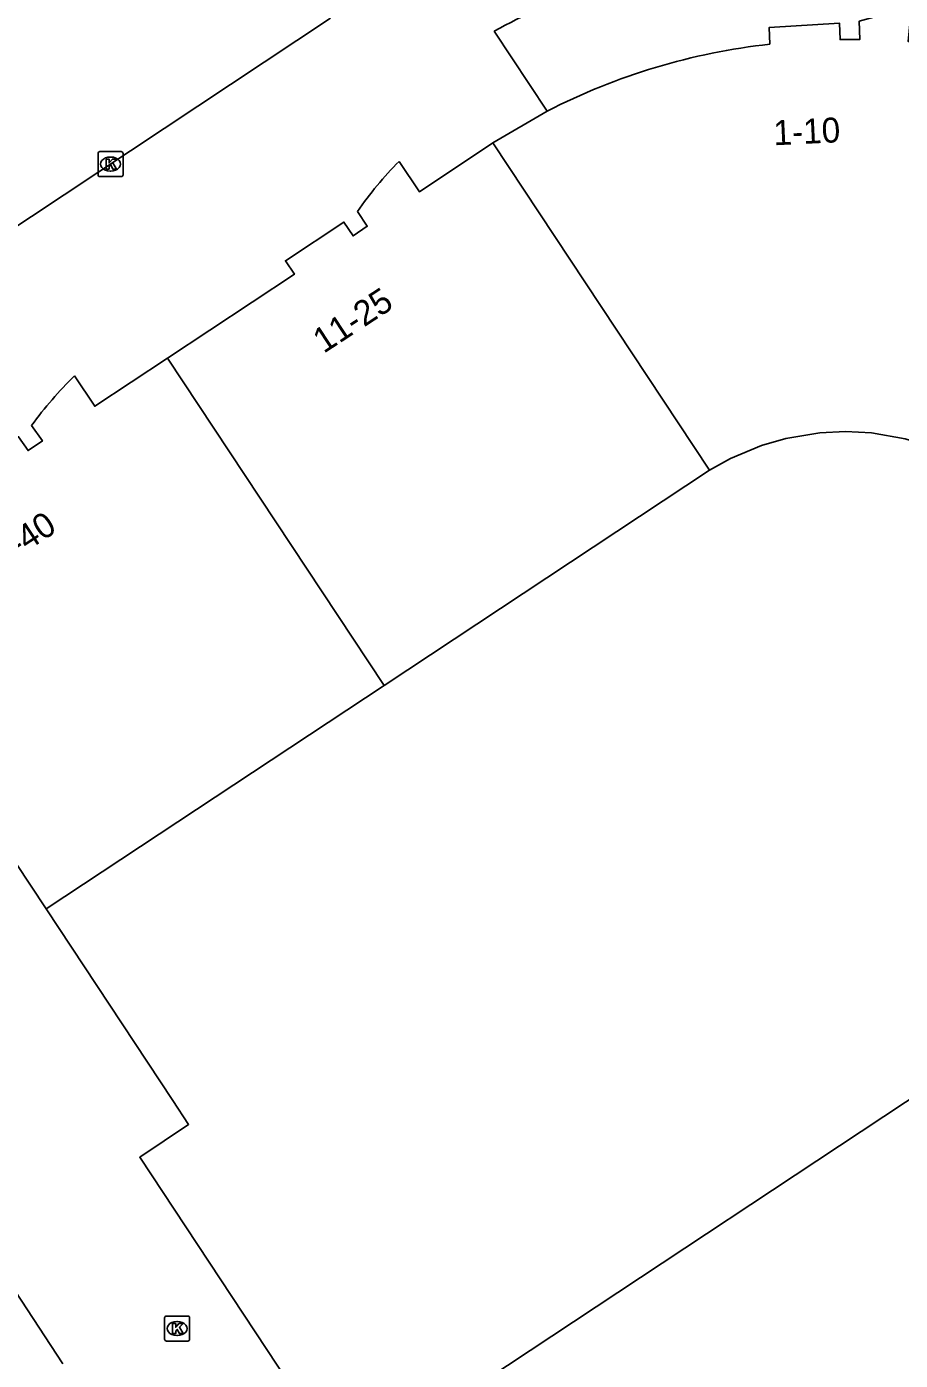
# Model space of a CAD drawing. Extents: x 161087 to 161922, y 382574 to 383873.
# Drawn here: x 161746.9 to 161781.9, y 383102.6 to 383156 of the extents above; entities that cross this region are included whole.
import ezdxf

# ---------------------------------------------------------------- set-up
doc = ezdxf.new("R2010")
doc.units = 0
for name, color, linetype in [('IMGEO_Erf', 7, 'Continuous'), ('IMGEO_Kolk', 7, 'Continuous'), ('IMGEO_Pand', 7, 'Continuous'), ('IMGEO_Pand_nummerreeks', 7, 'Continuous'), ('IMGEO_Parkeervlak_open', 7, 'Continuous')]:
    doc.layers.add(name, color=color, linetype=linetype)

msp = doc.modelspace()

# ---------------------------------------------------------------- linework, layer by layer
at = {"layer": 'IMGEO_Erf'}
msp.add_lwpolyline([(161736.406, 383141.353), (161759.039, 383156.372)], dxfattribs=at)
at = {"layer": 'IMGEO_Kolk'}
for p, q in [((161749.738, 383150.105), (161749.738, 383150.957)), ((161749.813, 383151.031), (161750.665, 383151.031)), ((161750.226, 383150.811), (161750.251, 383150.811)), ((161750.739, 383150.957), (161750.739, 383150.105)), ((161750.249, 383150.251), (161750.224, 383150.251)), ((161750.665, 383150.031), (161749.813, 383150.031)), ((161752.403, 383103.479), (161752.403, 383104.331)), ((161752.478, 383104.405), (161753.33, 383104.405)), ((161753.404, 383104.331), (161753.404, 383103.479)), ((161752.891, 383104.185), (161752.916, 383104.185)), ((161753.33, 383103.405), (161752.478, 383103.405)), ((161752.914, 383103.625), (161752.889, 383103.625))]:
    msp.add_line(p, q, dxfattribs=at)
for points in [[(161749.738, 383150.105), (161749.738, 383150.957)], [(161749.813, 383151.031), (161750.665, 383151.031)], [(161750.739, 383150.957), (161750.739, 383150.105)], [(161750.059, 383150.731), (161750.182, 383150.731), (161750.182, 383150.58), (161750.312, 383150.731), (161750.476, 383150.731), (161750.33, 383150.58), (161750.483, 383150.331), (161750.331, 383150.331), (161750.246, 383150.495), (161750.182, 383150.428), (161750.182, 383150.331), (161750.059, 383150.331), (161750.059, 383150.731)], [(161750.665, 383150.031), (161749.813, 383150.031)], [(161752.403, 383103.479), (161752.403, 383104.331)], [(161752.478, 383104.405), (161753.33, 383104.405)], [(161753.404, 383104.331), (161753.404, 383103.479)], [(161752.724, 383104.105), (161752.847, 383104.105), (161752.847, 383103.954), (161752.977, 383104.105), (161753.141, 383104.105), (161752.995, 383103.954), (161753.148, 383103.705), (161752.996, 383103.705), (161752.911, 383103.869), (161752.847, 383103.802), (161752.847, 383103.705), (161752.724, 383103.705), (161752.724, 383104.105)], [(161753.33, 383103.405), (161752.478, 383103.405)]]:
    msp.add_lwpolyline(points, dxfattribs=at)
for centre, start, end in [((161749.815, 383150.955), 91.552, 178.448), ((161749.815, 383150.955), 91.552, 178.448), ((161750.663, 383150.955), 1.552, 88.448), ((161750.663, 383150.955), 1.552, 88.448), ((161749.815, 383150.107), 181.552, 268.448), ((161749.815, 383150.107), 181.552, 268.448), ((161750.663, 383150.107), 271.552, 358.448), ((161750.663, 383150.107), 271.552, 358.448), ((161752.48, 383104.329), 91.552, 178.448), ((161752.48, 383104.329), 91.552, 178.448), ((161753.328, 383104.329), 1.552, 88.448), ((161753.328, 383104.329), 1.552, 88.448), ((161752.48, 383103.481), 181.552, 268.448), ((161752.48, 383103.481), 181.552, 268.448), ((161753.328, 383103.481), 271.552, 358.448), ((161753.328, 383103.481), 271.552, 358.448)]:
    msp.add_arc(centre, 0.0765, start, end, dxfattribs=at)
for centre, major_axis, ratio, start_param, end_param in [((161750.225, 383150.531), (-0.387, 0.002), 0.722429, 4.712389, 7.853982), ((161750.25, 383150.531), (-0.39, 0.002), 0.717154, 1.570796, 4.712389), ((161752.89, 383103.905), (-0.387, 0.002), 0.722429, 4.712389, 7.853982), ((161752.915, 383103.905), (-0.39, 0.002), 0.717154, 1.570796, 4.712389)]:
    msp.add_ellipse(centre, major_axis=major_axis, ratio=ratio, start_param=start_param, end_param=end_param, dxfattribs=at)
at = {"layer": 'IMGEO_Pand'}
for points in [[(161776.635, 383155.328), (161776.604, 383155.995), (161779.416, 383156.173), (161779.443, 383155.518), (161780.239, 383155.519), (161780.209, 383156.246), (161782.299, 383156.821), (161782.169, 383155.432), (161785.036, 383154.948)], [(161765.54, 383151.378), (161767.721, 383152.646)], [(161791.511, 383152.649), (161784.514, 383138.584), (161783.327, 383139.133), (161782.045, 383139.535), (161780.698, 383139.767), (161779.665, 383139.823), (161778.63, 383139.774), (161777.274, 383139.548), (161776.294, 383139.263), (161775.063, 383138.747), (161774.21, 383138.269)], [(161761.788, 383150.639), (161762.602, 383149.424), (161765.54, 383151.378)], [(161774.21, 383138.269), (161765.54, 383151.378)], [(161752.519, 383142.762), (161757.598, 383146.119), (161757.237, 383146.658), (161759.58, 383148.208), (161759.949, 383147.651), (161760.513, 383148.042), (161760.122, 383148.635)], [(161752.519, 383142.762), (161749.606, 383140.836), (161748.802, 383142.057)], [(161761.187, 383129.656), (161752.519, 383142.762)], [(161747.079, 383140.069), (161747.511, 383139.446), (161746.938, 383139.057), (161746.556, 383139.615), (161744.225, 383138.048), (161744.554, 383137.575), (161738.997, 383133.782), (161747.656, 383120.707)], [(161761.187, 383129.656), (161774.21, 383138.269)], [(161747.656, 383120.707), (161761.187, 383129.656)], [(161761.708, 383099.507), (161759.718, 383098.191), (161751.407, 383110.764), (161753.364, 383112.075), (161752.738, 383113.034), (161747.656, 383120.707)], [(161761.708, 383099.507), (161788.255, 383117.066), (161788.176, 383117.221)], [(161739.696, 383115.508), (161741.616, 383112.6), (161742.851, 383113.418), (161743.643, 383110.946), (161743.007, 383110.534), (161743.388, 383109.94), (161743.941, 383110.308), (161745.518, 383107.979), (161744.975, 383107.597), (161748.331, 383102.486)]]:
    msp.add_lwpolyline(points, dxfattribs=at)
for centre, radius, start, end in [((161779.369, 383130.086), 25.39, 96.1823, 117.3082), ((161772.875, 383139.728), 15.555, 135.4569, 145.0671), ((161760.464, 383130.208), 16.625, 134.5466, 143.6224)]:
    msp.add_arc(centre, radius, start, end, dxfattribs=at)
at = {"layer": 'IMGEO_Parkeervlak_open'}
msp.add_lwpolyline([(161767.721, 383152.646), (161765.598, 383155.851)], dxfattribs=at)
msp.add_arc((161779.252, 383131.016), 28.341, 102.6595, 118.8015, dxfattribs=at)

# ---------------------------------------------------------------- texts
at = {"layer": 'IMGEO_Pand_nummerreeks'}
for s, rotation, p in [('1-10', 2.7224, (161776.797, 383151.281)), ('11-25', 33.2713, (161758.772, 383142.928)), ('26-40', 33.361, (161745.292, 383133.964))]:
    msp.add_text(s, height=1, rotation=rotation, dxfattribs=at).set_placement(p)

doc.saveas('drawing.dxf')
